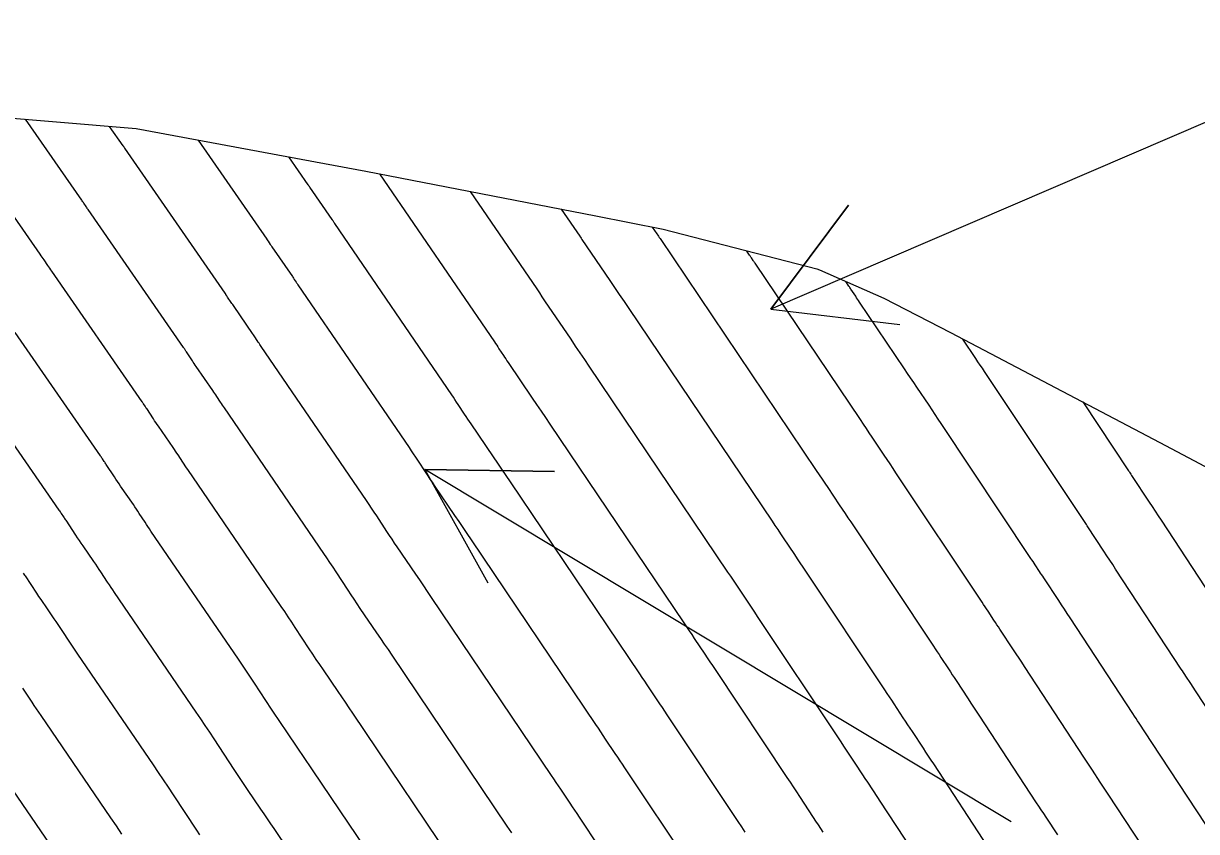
# Model space of a CAD drawing. Extents: x 954385 to 988206, y 1868364 to 1924553.
# Drawn here: x 956111.5 to 956165.7, y 1922768.5 to 1922805.9 of the extents above; entities that cross this region are included whole.
import ezdxf

# ---------------------------------------------------------------- set-up
doc = ezdxf.new("R2010")
doc.units = 0
for name, color, linetype in [('Ex_Major Contours', 7, 'Continuous'), ('Ex_Minor Contours', 7, 'Continuous'), ('Perimeter', 7, 'Continuous'), ('Slopes', 7, 'Continuous')]:
    doc.layers.add(name, color=color, linetype=linetype)

msp = doc.modelspace()

# ---------------------------------------------------------------- linework, layer by layer
at = {"layer": 'Ex_Major Contours'}
for points in [[(956131.788, 1922766.374), (956126.678, 1922773.958), (956126.51, 1922774.207), (956126.342, 1922774.455), (956126.174, 1922774.704), (956126.005, 1922774.952), (956125.324, 1922775.955), (956125.159, 1922776.198), (956124.995, 1922776.443), (956124.832, 1922776.688), (956124.67, 1922776.933), (956124.024, 1922777.917), (956123.862, 1922778.163), (956123.699, 1922778.408), (956123.535, 1922778.652), (956123.37, 1922778.895), (956119.047, 1922785.224), (956118.99, 1922785.308), (956118.933, 1922785.392), (956118.877, 1922785.476), (956118.822, 1922785.56), (956118.6, 1922785.899), (956118.544, 1922785.983), (956118.488, 1922786.067), (956118.432, 1922786.151), (956118.375, 1922786.234), (956117.695, 1922787.221), (956117.636, 1922787.308), (956117.577, 1922787.395), (956117.519, 1922787.482), (956117.461, 1922787.569), (956117.15, 1922788.041), (956117.133, 1922788.068), (956117.115, 1922788.094), (956117.097, 1922788.121), (956117.08, 1922788.148), (956117.009, 1922788.254), (956116.991, 1922788.281), (956116.973, 1922788.308), (956116.955, 1922788.334), (956116.937, 1922788.361), (956112.757, 1922794.4), (956112.712, 1922794.464), (956112.668, 1922794.529), (956112.624, 1922794.593), (956112.58, 1922794.658), (956112.406, 1922794.918), (956112.362, 1922794.983), (956112.318, 1922795.048), (956112.274, 1922795.113), (956112.229, 1922795.177), (956108.509, 1922800.514)], [(956127.925, 1922798.893), (956133.23, 1922791.127), (956133.284, 1922791.048), (956133.337, 1922790.969), (956133.389, 1922790.89), (956133.442, 1922790.811), (956133.65, 1922790.494), (956133.702, 1922790.414), (956133.755, 1922790.335), (956133.808, 1922790.256), (956133.861, 1922790.178), (956134.981, 1922788.529), (956135.186, 1922788.228), (956135.39, 1922787.927), (956135.594, 1922787.625), (956135.797, 1922787.324), (956141.993, 1922778.128), (956142.114, 1922777.948), (956142.235, 1922777.769), (956142.355, 1922777.589), (956142.475, 1922777.409), (956142.956, 1922776.69), (956143.077, 1922776.511), (956143.197, 1922776.331), (956143.317, 1922776.151), (956143.437, 1922775.971), (956146.762, 1922770.976), (956146.907, 1922770.758), (956147.051, 1922770.54), (956147.195, 1922770.322), (956147.338, 1922770.104), (956147.976, 1922769.134), (956148.087, 1922768.964), (956148.199, 1922768.794), (956148.311, 1922768.624), (956148.423, 1922768.454)], [(956166.127, 1922768.803), (956163.634, 1922772.6), (956163.342, 1922773.045), (956163.051, 1922773.489), (956162.978, 1922773.6), (956162.905, 1922773.711), (956162.832, 1922773.822), (956162.759, 1922773.933), (956159.854, 1922778.367), (956159.723, 1922778.566), (956159.592, 1922778.766), (956159.461, 1922778.965), (956159.33, 1922779.165), (956158.64, 1922780.209), (956158.59, 1922780.284), (956158.54, 1922780.36), (956158.491, 1922780.435), (956158.441, 1922780.511), (956158.243, 1922780.813), (956158.193, 1922780.888), (956158.143, 1922780.964), (956158.093, 1922781.039), (956158.043, 1922781.115), (956153.895, 1922787.346), (956153.754, 1922787.558), (956153.613, 1922787.769), (956153.472, 1922787.981), (956153.331, 1922788.192), (956152.765, 1922789.037), (956152.624, 1922789.248), (956152.482, 1922789.459), (956152.34, 1922789.67), (956152.198, 1922789.881), (956150.117, 1922792.97), (956150.073, 1922793.037), (956150.028, 1922793.103), (956149.984, 1922793.169), (956149.94, 1922793.236), (956149.721, 1922793.566), (956149.698, 1922793.601), (956149.675, 1922793.636), (956149.652, 1922793.671), (956149.629, 1922793.706), (956149.49, 1922793.915)], [(956110.548, 1922770.999), (956113.509, 1922766.664)]]:
    msp.add_lwpolyline(points, dxfattribs=at)
at = {"layer": 'Ex_Minor Contours'}
for points in [[(956134.036, 1922768.416), (956133.933, 1922768.571), (956133.829, 1922768.725), (956128.502, 1922776.631), (956128.327, 1922776.891), (956128.152, 1922777.15), (956127.976, 1922777.409), (956127.801, 1922777.668), (956127.031, 1922778.799), (956126.889, 1922779.01), (956126.747, 1922779.221), (956126.606, 1922779.433), (956126.466, 1922779.645), (956125.908, 1922780.496), (956125.768, 1922780.708), (956125.627, 1922780.92), (956125.485, 1922781.131), (956125.342, 1922781.342), (956120.746, 1922788.069), (956120.701, 1922788.136), (956120.656, 1922788.202), (956120.612, 1922788.269), (956120.568, 1922788.336), (956120.392, 1922788.605), (956120.348, 1922788.672), (956120.303, 1922788.738), (956120.258, 1922788.805), (956120.213, 1922788.871), (956119.444, 1922789.988), (956119.398, 1922790.055), (956119.353, 1922790.122), (956119.308, 1922790.19), (956119.263, 1922790.257), (956119.023, 1922790.621), (956118.996, 1922790.663), (956118.968, 1922790.704), (956118.913, 1922790.787), (956118.9, 1922790.807), (956118.886, 1922790.828), (956118.872, 1922790.848), (956118.858, 1922790.869), (956114.446, 1922797.243), (956114.42, 1922797.279), (956114.395, 1922797.316), (956114.37, 1922797.353), (956114.346, 1922797.39), (956114.246, 1922797.538), (956114.222, 1922797.575), (956114.197, 1922797.611), (956114.171, 1922797.648), (956114.146, 1922797.685), (956111.541, 1922801.422)], [(956139.993, 1922764.892), (956137.162, 1922769.146), (956137.054, 1922769.307), (956136.947, 1922769.468), (956136.84, 1922769.629), (956136.732, 1922769.79), (956136.302, 1922770.433), (956136.194, 1922770.594), (956136.086, 1922770.754), (956135.978, 1922770.915), (956135.87, 1922771.076), (956130.326, 1922779.304), (956130.144, 1922779.574), (956129.961, 1922779.844), (956129.779, 1922780.114), (956129.596, 1922780.383), (956128.739, 1922781.644), (956128.618, 1922781.822), (956128.499, 1922782), (956128.38, 1922782.178), (956128.262, 1922782.357), (956127.791, 1922783.075), (956127.673, 1922783.254), (956127.554, 1922783.432), (956127.434, 1922783.61), (956127.314, 1922783.788), (956122.446, 1922790.914), (956122.413, 1922790.964), (956122.38, 1922791.013), (956122.347, 1922791.062), (956122.314, 1922791.112), (956122.184, 1922791.311), (956122.151, 1922791.36), (956122.118, 1922791.41), (956122.085, 1922791.459), (956122.051, 1922791.508), (956121.192, 1922792.756), (956121.16, 1922792.803), (956121.128, 1922792.85), (956121.096, 1922792.898), (956121.065, 1922792.945), (956120.895, 1922793.202), (956120.876, 1922793.231), (956120.857, 1922793.26), (956120.818, 1922793.319), (956120.808, 1922793.333), (956120.799, 1922793.348), (956120.789, 1922793.362), (956120.779, 1922793.376), (956116.135, 1922800.086), (956116.123, 1922800.104), (956116.111, 1922800.121), (956116.087, 1922800.157), (956116.075, 1922800.175), (956116.063, 1922800.193), (956115.434, 1922801.094)], [(956119.531, 1922800.462), (956122.7, 1922795.884), (956122.711, 1922795.868), (956122.723, 1922795.851), (956122.757, 1922795.8), (956122.768, 1922795.783), (956122.866, 1922795.633), (956122.885, 1922795.605), (956122.903, 1922795.578), (956122.922, 1922795.55), (956122.941, 1922795.523), (956123.89, 1922794.144), (956123.911, 1922794.113), (956123.933, 1922794.081), (956123.954, 1922794.049), (956123.976, 1922794.016), (956124.06, 1922793.888), (956124.081, 1922793.855), (956124.103, 1922793.823), (956124.124, 1922793.791), (956124.146, 1922793.759), (956129.286, 1922786.234), (956129.384, 1922786.09), (956129.482, 1922785.945), (956129.579, 1922785.799), (956129.675, 1922785.654), (956130.058, 1922785.069), (956130.154, 1922784.924), (956130.251, 1922784.778), (956130.348, 1922784.633), (956130.446, 1922784.489), (956131.391, 1922783.098), (956131.581, 1922782.818), (956131.771, 1922782.538), (956131.96, 1922782.258), (956132.15, 1922781.978), (956137.911, 1922773.426), (956138.023, 1922773.259), (956138.136, 1922773.093), (956138.248, 1922772.926), (956138.359, 1922772.758), (956138.807, 1922772.09), (956138.919, 1922771.923), (956139.03, 1922771.755), (956139.142, 1922771.588), (956139.253, 1922771.421), (956142.249, 1922766.92)], [(956144.832, 1922768.455), (956144.669, 1922768.702), (956144.506, 1922768.948), (956141.345, 1922773.696), (956141.229, 1922773.869), (956141.114, 1922774.043), (956140.998, 1922774.217), (956140.882, 1922774.39), (956140.417, 1922775.084), (956140.301, 1922775.257), (956140.185, 1922775.431), (956140.069, 1922775.604), (956139.952, 1922775.777), (956133.973, 1922784.651), (956133.777, 1922784.942), (956133.58, 1922785.233), (956133.383, 1922785.523), (956133.186, 1922785.814), (956132.153, 1922787.333), (956132.078, 1922787.445), (956132.003, 1922787.557), (956131.928, 1922787.669), (956131.854, 1922787.782), (956131.558, 1922788.232), (956131.484, 1922788.345), (956131.409, 1922788.457), (956131.334, 1922788.569), (956131.258, 1922788.68), (956125.846, 1922796.604), (956125.836, 1922796.619), (956125.826, 1922796.634), (956125.816, 1922796.648), (956125.806, 1922796.663), (956125.768, 1922796.722), (956125.758, 1922796.737), (956125.748, 1922796.752), (956125.738, 1922796.767), (956125.728, 1922796.781), (956124.689, 1922798.29), (956124.679, 1922798.306), (956124.668, 1922798.321), (956124.634, 1922798.373), (956124.621, 1922798.392), (956123.724, 1922799.689)], [(956153.824, 1922765.69), (956151.425, 1922769.351), (956151.31, 1922769.527), (956151.194, 1922769.702), (956151.078, 1922769.878), (956150.963, 1922770.054), (956150.499, 1922770.756), (956150.383, 1922770.931), (956150.267, 1922771.107), (956150.152, 1922771.283), (956150.036, 1922771.459), (956149.519, 1922772.246), (956149.394, 1922772.435), (956149.269, 1922772.625), (956149.144, 1922772.814), (956149.018, 1922773.003), (956145.528, 1922778.246), (956145.404, 1922778.432), (956145.28, 1922778.619), (956145.156, 1922778.805), (956145.031, 1922778.991), (956144.533, 1922779.735), (956144.409, 1922779.921), (956144.284, 1922780.107), (956144.159, 1922780.293), (956144.034, 1922780.478), (956137.621, 1922789.997), (956137.41, 1922790.309), (956137.199, 1922790.621), (956136.988, 1922790.933), (956136.777, 1922791.245), (956135.568, 1922793.023), (956135.537, 1922793.068), (956135.507, 1922793.114), (956135.476, 1922793.16), (956135.446, 1922793.206), (956135.325, 1922793.39), (956135.295, 1922793.436), (956135.264, 1922793.482), (956135.233, 1922793.527), (956135.202, 1922793.573), (956132.126, 1922798.077)], [(956136.326, 1922797.262), (956137.175, 1922796.019), (956137.183, 1922796.006), (956137.192, 1922795.994), (956137.2, 1922795.981), (956137.208, 1922795.969), (956137.242, 1922795.918), (956137.259, 1922795.892), (956137.275, 1922795.867), (956138.572, 1922793.96), (956138.791, 1922793.638), (956139.009, 1922793.316), (956139.227, 1922792.993), (956139.445, 1922792.67), (956146.075, 1922782.829), (956146.205, 1922782.637), (956146.334, 1922782.445), (956146.463, 1922782.253), (956146.591, 1922782.061), (956147.106, 1922781.291), (956147.235, 1922781.099), (956147.363, 1922780.906), (956147.492, 1922780.714), (956147.62, 1922780.521), (956151.274, 1922775.031), (956151.381, 1922774.87), (956151.488, 1922774.71), (956151.594, 1922774.549), (956151.7, 1922774.388), (956152.124, 1922773.743), (956152.23, 1922773.581), (956152.336, 1922773.42), (956152.442, 1922773.259), (956152.548, 1922773.098), (956153.054, 1922772.331), (956153.174, 1922772.15), (956153.294, 1922771.968), (956153.413, 1922771.787), (956153.532, 1922771.605), (956156.058, 1922767.751)], [(956140.527, 1922796.44), (956140.746, 1922796.118), (956140.783, 1922796.064), (956140.819, 1922796.01), (956140.855, 1922795.956), (956140.892, 1922795.903), (956148.116, 1922785.18), (956148.25, 1922784.982), (956148.383, 1922784.783), (956148.516, 1922784.585), (956148.649, 1922784.386), (956149.181, 1922783.591), (956149.314, 1922783.393), (956149.447, 1922783.194), (956149.579, 1922782.995), (956149.712, 1922782.796), (956153.531, 1922777.059), (956153.619, 1922776.927), (956153.706, 1922776.794), (956153.794, 1922776.662), (956153.881, 1922776.529), (956154.229, 1922775.999), (956154.317, 1922775.866), (956154.404, 1922775.734), (956154.491, 1922775.601), (956154.579, 1922775.469), (956155.146, 1922774.609), (956155.27, 1922774.422), (956155.393, 1922774.234), (956155.516, 1922774.046), (956155.64, 1922773.859), (956158.292, 1922769.812), (956158.4, 1922769.646), (956158.509, 1922769.48), (956158.618, 1922769.314), (956158.727, 1922769.148), (956159.271, 1922768.319)], [(956163.984, 1922766.603), (956161.616, 1922770.211), (956161.252, 1922770.765), (956160.889, 1922771.318), (956160.798, 1922771.457), (956160.707, 1922771.595), (956160.616, 1922771.734), (956160.525, 1922771.872), (956157.747, 1922776.113), (956157.62, 1922776.306), (956157.493, 1922776.5), (956157.365, 1922776.693), (956157.238, 1922776.887), (956156.609, 1922777.839), (956156.541, 1922777.943), (956156.472, 1922778.047), (956156.404, 1922778.151), (956156.335, 1922778.255), (956156.062, 1922778.671), (956155.993, 1922778.775), (956155.925, 1922778.879), (956155.856, 1922778.983), (956155.787, 1922779.087), (956151.803, 1922785.071), (956151.667, 1922785.276), (956151.53, 1922785.482), (956151.393, 1922785.687), (956151.256, 1922785.892), (956150.707, 1922786.712), (956150.57, 1922786.917), (956150.433, 1922787.121), (956150.295, 1922787.326), (956150.157, 1922787.531), (956145.284, 1922794.764), (956145.263, 1922794.795), (956145.242, 1922794.826), (956145.221, 1922794.857), (956145.201, 1922794.888), (956145.118, 1922795.013), (956145.098, 1922795.044), (956145.077, 1922795.075), (956145.056, 1922795.106), (956145.036, 1922795.137), (956144.91, 1922795.327), (956144.905, 1922795.333), (956144.898, 1922795.342)], [(956129.747, 1922764.023), (956124.854, 1922771.285), (956124.694, 1922771.523), (956124.533, 1922771.761), (956124.372, 1922771.999), (956124.21, 1922772.237), (956123.564, 1922773.187), (956123.403, 1922773.425), (956123.243, 1922773.664), (956123.084, 1922773.903), (956122.926, 1922774.143), (956122.141, 1922775.339), (956121.957, 1922775.618), (956121.772, 1922775.896), (956121.585, 1922776.173), (956121.397, 1922776.449), (956117.347, 1922782.379), (956117.278, 1922782.48), (956117.21, 1922782.581), (956117.143, 1922782.683), (956117.076, 1922782.785), (956116.808, 1922783.193), (956116.741, 1922783.295), (956116.673, 1922783.396), (956116.605, 1922783.497), (956116.536, 1922783.598), (956115.947, 1922784.454), (956115.874, 1922784.56), (956115.802, 1922784.667), (956115.73, 1922784.774), (956115.659, 1922784.881), (956115.278, 1922785.46), (956115.256, 1922785.493), (956115.234, 1922785.526), (956115.213, 1922785.559), (956115.191, 1922785.591), (956115.104, 1922785.722), (956115.082, 1922785.755), (956115.06, 1922785.788), (956115.038, 1922785.82), (956115.015, 1922785.853), (956111.067, 1922791.556)], [(956168.27, 1922771.002), (956165.652, 1922774.99), (956165.433, 1922775.325), (956165.213, 1922775.659), (956165.158, 1922775.743), (956165.103, 1922775.827), (956165.048, 1922775.91), (956164.993, 1922775.994), (956161.962, 1922780.621), (956161.827, 1922780.826), (956161.692, 1922781.032), (956161.557, 1922781.237), (956161.421, 1922781.442), (956160.671, 1922782.579), (956160.64, 1922782.626), (956160.609, 1922782.673), (956160.578, 1922782.72), (956160.547, 1922782.767), (956160.424, 1922782.955), (956160.393, 1922783.002), (956160.362, 1922783.049), (956160.331, 1922783.096), (956160.3, 1922783.142), (956155.897, 1922789.756), (956155.797, 1922789.907), (956155.697, 1922790.057), (956155.596, 1922790.207), (956155.496, 1922790.358), (956154.893, 1922791.259)], [(956109.378, 1922788.713), (956113.094, 1922783.345), (956113.121, 1922783.306), (956113.147, 1922783.268), (956113.173, 1922783.229), (956113.199, 1922783.19), (956113.302, 1922783.035), (956113.328, 1922782.996), (956113.354, 1922782.957), (956113.38, 1922782.918), (956113.405, 1922782.879), (956113.857, 1922782.193), (956113.942, 1922782.066), (956114.027, 1922781.939), (956114.112, 1922781.813), (956114.198, 1922781.687), (956114.698, 1922780.961), (956114.779, 1922780.843), (956114.859, 1922780.725), (956114.938, 1922780.606), (956115.016, 1922780.487), (956115.329, 1922780.009), (956115.408, 1922779.89), (956115.487, 1922779.771), (956115.567, 1922779.652), (956115.647, 1922779.534), (956119.425, 1922774.003), (956119.636, 1922773.694), (956119.844, 1922773.383), (956120.052, 1922773.072), (956120.258, 1922772.76), (956121.187, 1922771.343), (956121.339, 1922771.114), (956121.491, 1922770.885), (956121.644, 1922770.657), (956121.797, 1922770.43), (956122.415, 1922769.521), (956122.569, 1922769.294), (956122.723, 1922769.067), (956122.877, 1922768.839), (956123.03, 1922768.612), (956127.706, 1922761.673)], [(956160.438, 1922788.351), (956162.556, 1922785.17), (956162.58, 1922785.133), (956162.605, 1922785.097), (956162.665, 1922785.005), (956162.701, 1922784.95), (956163.513, 1922783.72), (956163.652, 1922783.509), (956163.792, 1922783.298), (956163.93, 1922783.086), (956164.069, 1922782.875), (956167.227, 1922778.055)], [(956111.444, 1922780.434), (956111.473, 1922780.389), (956111.503, 1922780.344), (956111.533, 1922780.299), (956112.057, 1922779.503), (956112.154, 1922779.357), (956112.251, 1922779.211), (956112.35, 1922779.066), (956112.449, 1922778.921), (956112.86, 1922778.324), (956112.952, 1922778.189), (956113.044, 1922778.054), (956113.135, 1922777.918), (956113.225, 1922777.781), (956113.583, 1922777.233), (956113.673, 1922777.097), (956113.764, 1922776.96), (956113.855, 1922776.825), (956113.947, 1922776.689), (956117.453, 1922771.557), (956117.686, 1922771.214), (956117.917, 1922770.871), (956118.146, 1922770.527), (956118.374, 1922770.181), (956119.449, 1922768.543), (956119.593, 1922768.324)], [(956111.413, 1922775.105), (956111.837, 1922774.458), (956111.939, 1922774.304), (956112.041, 1922774.15), (956112.144, 1922773.997), (956112.248, 1922773.844), (956115.481, 1922769.11), (956115.736, 1922768.735), (956115.989, 1922768.359)]]:
    msp.add_lwpolyline(points, dxfattribs=at)
at = {"layer": 'Perimeter'}
msp.add_lwpolyline([(956108.905, 1922801.644), (956116.672, 1922800.99), (956125.38, 1922799.383), (956127.287, 1922799.017), (956137.926, 1922796.951), (956141.04, 1922796.339), (956148.141, 1922794.504), (956148.26, 1922794.455), (956151.234, 1922793.148), (956154.321, 1922791.557), (956156.18, 1922790.588), (956164.009, 1922786.476), (956165.839, 1922785.507), (956171.818, 1922782.29), (956176.711, 1922779.666), (956188.433, 1922775.115), (956198.448, 1922769.52), (956207.836, 1922763.54), (956210.35, 1922761.959)], dxfattribs=at)
at = {"layer": 'Slopes'}
for points in [[(956207.131, 1922818.928), (956146.022, 1922792.64), (956149.61, 1922797.449), (956146.022, 1922792.64), (956151.981, 1922791.938)], [(956157.131, 1922768.928), (956130.018, 1922785.23), (956136.017, 1922785.124), (956130.018, 1922785.23), (956132.926, 1922779.981)]]:
    msp.add_lwpolyline(points, dxfattribs=at)

doc.saveas('drawing.dxf')
